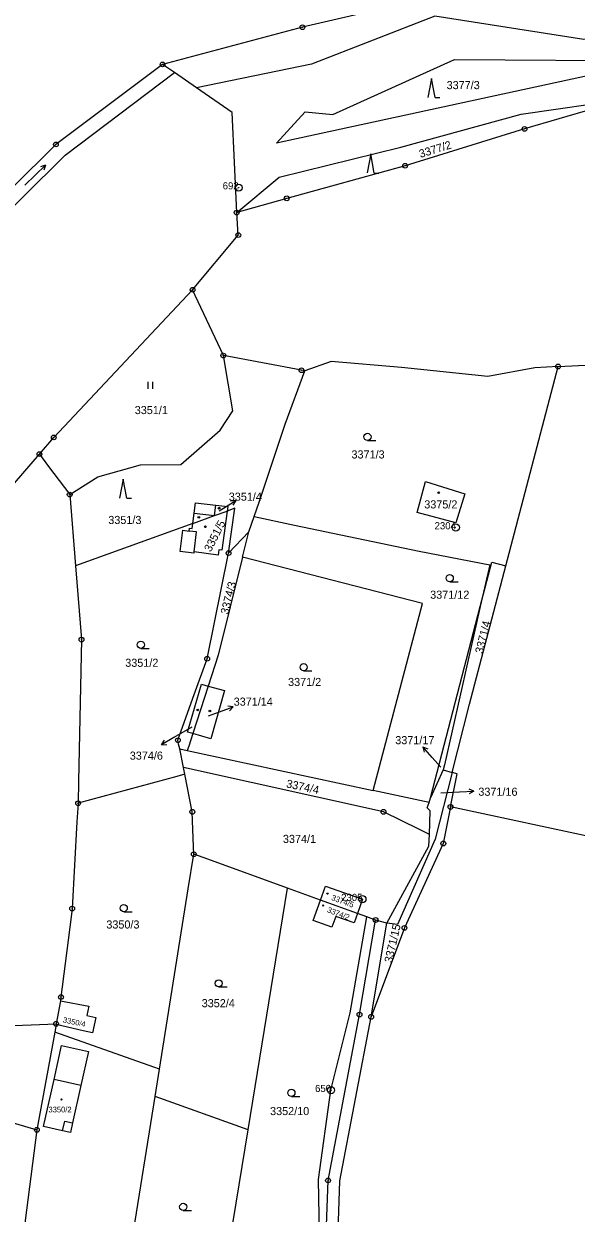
# Model space of a CAD drawing. Extents: x -644096 to -634268, y -1141430 to -1133463.
# Drawn here: x -641855.7 to -641739.7, y -1137817.3 to -1137567.5 of the extents above; entities that cross this region are included whole.
import ezdxf

# ---------------------------------------------------------------- set-up
doc = ezdxf.new("R2010")
doc.units = 0
for name, color, linetype in [('_CIVIL_CONSTRUCTION', 7, 'Continuous'), ('M_Svah_Nasyp', 7, 'Continuous'), ('M_Svah_Zarez', 7, 'Continuous'), ('svrsek_osa_sjezdy', 7, 'Continuous'), ('svrsek_osa_VRT', 7, 'Continuous'), ('svrsek_popisy_VRT', 7, 'Continuous'), ('terminal_VRT', 7, 'Continuous')]:
    doc.layers.add(name, color=color, linetype=linetype)

msp = doc.modelspace()

# ---------------------------------------------------------------- linework, layer by layer
at = {"layer": '_CIVIL_CONSTRUCTION'}
for centre, radius in [((-641797.22, -1137568.23), 0.5), ((-641797.22, -1137568.23), 0.0303), ((-641826.58, -1137576.03), 0.5), ((-641826.58, -1137576.03), 0.0303), ((-641750.59, -1137589.57), 0.5), ((-641750.59, -1137589.57), 0.0303), ((-641848.96, -1137592.84), 0.5), ((-641848.96, -1137592.84), 0.0303), ((-641775.66, -1137597.31), 0.5), ((-641775.66, -1137597.31), 0.0303), ((-641810.61, -1137601.91), 0.75), ((-641810.61, -1137601.91), 0.03), ((-641800.5, -1137604.16), 0.5), ((-641800.5, -1137604.16), 0.0303), ((-641811.02, -1137607.16), 0.5), ((-641811.02, -1137607.16), 0.0303), ((-641810.68, -1137611.87), 0.5), ((-641810.68, -1137611.87), 0.0303), ((-641820.27, -1137623.36), 0.5), ((-641820.27, -1137623.36), 0.0303), ((-641813.82, -1137637.18), 0.5), ((-641813.82, -1137637.18), 0.0303), ((-641797.42, -1137640.26), 0.5), ((-641797.42, -1137640.26), 0.0303), ((-641743.55, -1137639.47), 0.5), ((-641743.55, -1137639.47), 0.0303), ((-641849.42, -1137654.36), 0.5), ((-641849.42, -1137654.36), 0.0303), ((-641852.42, -1137657.87), 0.5), ((-641852.42, -1137657.87), 0.0303), ((-641846.07, -1137666.37), 0.5), ((-641846.07, -1137666.37), 0.0303), ((-641765.02, -1137673.28), 0.75), ((-641765.02, -1137673.28), 0.03), ((-641812.72, -1137678.66), 0.5), ((-641812.72, -1137678.66), 0.0303), ((-641843.59, -1137696.83), 0.5), ((-641843.59, -1137696.83), 0.0303), ((-641817.21, -1137700.85), 0.5), ((-641817.21, -1137700.85), 0.0303), ((-641823.35, -1137717.95), 0.5), ((-641823.35, -1137717.95), 0.0303), ((-641844.31, -1137731.2), 0.5), ((-641844.31, -1137731.2), 0.0303), ((-641820.33, -1137732.99), 0.5), ((-641820.33, -1137732.99), 0.0303), ((-641780.2, -1137732.99), 0.5), ((-641780.2, -1137732.99), 0.0303), ((-641766.13, -1137731.97), 0.5), ((-641766.13, -1137731.97), 0.0303), ((-641767.64, -1137739.64), 0.5), ((-641767.64, -1137739.64), 0.0303), ((-641820.02, -1137741.89), 0.5), ((-641820.02, -1137741.89), 0.0303), ((-641784.63, -1137751.33), 0.75), ((-641845.55, -1137753.3), 0.5), ((-641845.55, -1137753.3), 0.0303), ((-641784.63, -1137751.33), 0.03), ((-641781.85, -1137755.71), 0.5), ((-641781.85, -1137755.71), 0.0303), ((-641775.8, -1137757.37), 0.5), ((-641775.8, -1137757.37), 0.0303), ((-641847.9, -1137771.89), 0.5), ((-641847.9, -1137771.89), 0.0303), ((-641785.24, -1137775.57), 0.5), ((-641785.24, -1137775.57), 0.0303), ((-641782.79, -1137776.04), 0.5), ((-641782.79, -1137776.04), 0.0303), ((-641848.92, -1137777.51), 0.5), ((-641848.92, -1137777.51), 0.0303), ((-641791.22, -1137791.46), 0.75), ((-641791.22, -1137791.46), 0.03), ((-641852.96, -1137799.77), 0.5), ((-641852.96, -1137799.77), 0.0303), ((-641791.84, -1137810.4), 0.5), ((-641791.84, -1137810.4), 0.0303)]:
    msp.add_circle(centre, radius, dxfattribs=at)
at = {"layer": 'M_Svah_Nasyp'}
for p, q in [((-641815.66, -1137670.79), (-641815.4, -1137668.59)), ((-641819.95, -1137670.27), (-641815.66, -1137670.79)), ((-641819.45, -1137674.22), (-641821, -1137674.03)), ((-641819.96, -1137678.39), (-641819.45, -1137674.22)), ((-641843.7, -1137790.48), (-641849.34, -1137789.2)), ((-641847.55, -1137799.97), (-641847.11, -1137797.95)), ((-641847.11, -1137797.95), (-641845.46, -1137798.32))]:
    msp.add_line(p, q, dxfattribs=at)
at = {"layer": 'M_Svah_Zarez'}
for centre, radius in [((-641768.61, -1137665.98), 0.175), ((-641818.97, -1137671.14), 0.175), ((-641814.71, -1137669.23), 0.175), ((-641817.59, -1137673.14), 0.175), ((-641819.2, -1137711.6), 0.175), ((-641816.65, -1137711.83), 0.175), ((-641791.95, -1137750.17), 0.123), ((-641792.88, -1137752.67), 0.123), ((-641847.78, -1137793.42), 0.123)]:
    msp.add_circle(centre, radius, dxfattribs=at)
at = {"layer": 'svrsek_osa_sjezdy'}
for p, q in [((-641770.11, -1137578.96), (-641770.86, -1137582.96)), ((-641769.36, -1137582.96), (-641770.11, -1137578.96)), ((-641769.36, -1137582.96), (-641768.36, -1137582.96)), ((-641782.84, -1137594.83), (-641783.66, -1137598.82)), ((-641782.16, -1137598.84), (-641782.84, -1137594.83)), ((-641855.47, -1137601.37), (-641851.15, -1137597.2)), ((-641851.15, -1137597.2), (-641852.2, -1137597.52)), ((-641851.15, -1137597.2), (-641851.51, -1137598.24)), ((-641782.16, -1137598.84), (-641781.16, -1137598.86)), ((-641829.63, -1137644.18), (-641829.63, -1137642.68)), ((-641828.63, -1137644.18), (-641828.63, -1137642.68)), ((-641783.57, -1137655), (-641781.82, -1137655)), ((-641834.84, -1137663.1), (-641835.59, -1137667.1)), ((-641834.09, -1137667.1), (-641834.84, -1137663.1)), ((-641834.09, -1137667.1), (-641833.09, -1137667.1)), ((-641766.29, -1137684.67), (-641764.54, -1137684.67)), ((-641831.14, -1137698.66), (-641829.39, -1137698.66)), ((-641796.96, -1137703.35), (-641795.21, -1137703.35)), ((-641834.73, -1137753.96), (-641832.98, -1137753.96)), ((-641814.8, -1137769.76), (-641813.05, -1137769.76)), ((-641799.53, -1137792.75), (-641797.78, -1137792.75)), ((-641822.24, -1137816.7), (-641820.49, -1137816.7))]:
    msp.add_line(p, q, dxfattribs=at)
for centre in [(-641783.57, -1137654.25), (-641766.29, -1137683.92), (-641831.14, -1137697.91), (-641796.96, -1137702.6), (-641834.73, -1137753.21), (-641814.8, -1137769.01), (-641799.53, -1137792), (-641822.24, -1137815.95)]:
    msp.add_circle(centre, 0.75, dxfattribs=at)
at = {"layer": 'svrsek_popisy_VRT'}
for p, q in [((-641813.77, -1137669.2), (-641811.22, -1137667.61)), ((-641811.22, -1137667.61), (-641812.34, -1137667.72)), ((-641811.22, -1137667.61), (-641811.81, -1137668.56)), ((-641814.7, -1137669.78), (-641813.77, -1137669.2)), ((-641814.59, -1137711.96), (-641811.77, -1137710.93)), ((-641811.77, -1137710.93), (-641812.88, -1137710.81)), ((-641811.77, -1137710.93), (-641812.54, -1137711.75)), ((-641816.92, -1137712.8), (-641814.59, -1137711.96)), ((-641820.41, -1137715.22), (-641824.18, -1137717.4)), ((-641824.18, -1137717.4), (-641826.78, -1137718.9)), ((-641826.78, -1137718.9), (-641826.16, -1137717.97)), ((-641826.78, -1137718.9), (-641825.66, -1137718.83)), ((-641769.95, -1137721.6), (-641771.96, -1137719.37)), ((-641771.96, -1137719.37), (-641770.92, -1137719.78)), ((-641771.96, -1137719.37), (-641771.66, -1137720.45)), ((-641768.15, -1137723.61), (-641769.95, -1137721.6)), ((-641764.21, -1137728.81), (-641761.21, -1137728.65)), ((-641761.21, -1137728.65), (-641762.24, -1137728.21)), ((-641761.21, -1137728.65), (-641762.19, -1137729.21)), ((-641768.15, -1137729.03), (-641764.21, -1137728.81))]:
    msp.add_line(p, q, dxfattribs=at)
at = {"layer": 'terminal_VRT'}
for p, q in [((-641769.9, -1137561.88), (-641797.22, -1137568.23)), ((-641797.22, -1137568.23), (-641826.58, -1137576.03)), ((-641824.1, -1137577.74), (-641826.58, -1137576.03)), ((-641819.43, -1137580.97), (-641824.1, -1137577.74)), ((-641813.82, -1137637.18), (-641820.27, -1137623.36)), ((-641754.53, -1137681.3), (-641743.55, -1137639.47)), ((-641846.07, -1137666.37), (-641844.85, -1137681.35)), ((-641808.48, -1137674.19), (-641807.35, -1137670.99)), ((-641820.21, -1137672.44), (-641844.85, -1137681.35)), ((-641812.72, -1137678.66), (-641808.48, -1137674.19)), ((-641809.79, -1137679.49), (-641808.48, -1137674.19)), ((-641770.35, -1137730.05), (-641759.88, -1137689.9)), ((-641817, -1137706.59), (-641820.25, -1137716.55)), ((-641822.98, -1137719.79), (-641821.38, -1137720.14)), ((-641822.2, -1137723.69), (-641822.98, -1137719.79)), ((-641821.38, -1137720.14), (-641782.38, -1137728.49)), ((-641821.91, -1137725.1), (-641822.2, -1137723.69)), ((-641767.7, -1137724.19), (-641770.35, -1137730.05)), ((-641767.7, -1137724.19), (-641765.81, -1137724.71)), ((-641770.64, -1137731), (-641782.38, -1137728.49)), ((-641770.64, -1137731), (-641770.35, -1137730.05)), ((-641708.25, -1137744.36), (-641766.13, -1137731.97)), ((-641808.63, -1137799.75), (-641800.35, -1137749.01)), ((-641793.39, -1137751.53), (-641800.35, -1137749.01)), ((-641785.67, -1137754.33), (-641793.39, -1137751.53)), ((-641783.73, -1137755.03), (-641785.67, -1137754.33)), ((-641781.85, -1137755.71), (-641783.73, -1137755.03)), ((-641779.53, -1137756.34), (-641781.85, -1137755.71)), ((-641782.79, -1137776.04), (-641779.53, -1137756.34)), ((-641848, -1137772.65), (-641848.92, -1137777.51)), ((-641880.25, -1137778.69), (-641848.92, -1137777.51)), ((-641848.93, -1137777.66), (-641849.22, -1137779.26)), ((-641848.92, -1137777.51), (-641848.93, -1137777.66)), ((-641849.22, -1137779.26), (-641852.96, -1137799.77)), ((-641828.15, -1137792.74), (-641827.23, -1137787)), ((-641836.35, -1137844.03), (-641828.15, -1137792.74)), ((-641808.63, -1137799.75), (-641828.15, -1137792.74)), ((-641863.45, -1137796.65), (-641852.96, -1137799.77)), ((-641816.79, -1137849.48), (-641808.63, -1137799.75))]:
    msp.add_line(p, q, dxfattribs=at)
for points in [[(-641630.64, -1137533.2), (-641657.06, -1137529.55), (-641683.37, -1137527.39), (-641688.09, -1137529.66), (-641706.81, -1137550.95), (-641715.09, -1137563.75), (-641723.63, -1137567.69), (-641738.17, -1137570.77), (-641769.43, -1137565.88), (-641795.29, -1137575.99), (-641819.43, -1137580.97)], [(-641826.58, -1137576.03), (-641848.96, -1137592.84), (-641867.47, -1137611.09)], [(-641765.32, -1137574.99), (-641722.8, -1137575.28), (-641802.64, -1137592.54), (-641796.67, -1137586), (-641790.81, -1137586.57), (-641765.32, -1137574.99)], [(-642071.76, -1137766.24), (-642070.9, -1137764.41), (-642056.83, -1137734.55), (-642042.8, -1137717.16), (-642020.8, -1137711.23), (-641987.04, -1137701.69), (-641974.83, -1137681.32), (-641964.96, -1137679.58), (-641943.18, -1137667.73), (-641926.52, -1137656.92), (-641902.16, -1137650.71), (-641890.13, -1137640.42), (-641876.45, -1137632.51), (-641865.08, -1137612.94), (-641847, -1137595.12), (-641824.1, -1137577.74)], [(-641811.02, -1137607.16), (-641812, -1137586.1), (-641819.43, -1137580.97)], [(-641728.97, -1137583.27), (-641750.59, -1137589.57), (-641775.66, -1137597.31), (-641800.5, -1137604.16), (-641811.02, -1137607.16)], [(-641811.02, -1137607.16), (-641802.12, -1137599.74), (-641776.56, -1137593.4), (-641751.28, -1137586.49), (-641728.97, -1137583.27)], [(-641820.27, -1137623.36), (-641810.68, -1137611.87), (-641811.02, -1137607.16)], [(-641852.42, -1137657.87), (-641849.42, -1137654.36), (-641820.27, -1137623.36)], [(-641743.55, -1137639.47), (-641732.13, -1137638.88), (-641718.68, -1137632.39), (-641690.47, -1137625.6), (-641674.47, -1137625.46)], [(-641846.07, -1137666.37), (-641840.14, -1137662.66), (-641831.2, -1137660.15), (-641822.77, -1137660.07), (-641814.47, -1137652.84), (-641811.85, -1137648.81), (-641813.82, -1137637.18)], [(-641796.73, -1137640.39), (-641797.42, -1137640.26), (-641813.82, -1137637.18)], [(-641743.55, -1137639.47), (-641748.42, -1137639.72), (-641758.32, -1137641.58), (-641776.43, -1137639.68), (-641791.16, -1137638.39), (-641796.73, -1137640.39)], [(-641807.35, -1137670.99), (-641806.31, -1137667.99), (-641800.81, -1137651.61), (-641796.73, -1137640.39)], [(-641928, -1137708.78), (-641894.25, -1137697.28), (-641877.84, -1137687.29), (-641852.42, -1137657.87)], [(-641852.42, -1137657.87), (-641850.51, -1137660.46), (-641846.07, -1137666.37)], [(-641763.09, -1137666.19), (-641765, -1137672.3), (-641773.11, -1137670.15), (-641771.35, -1137663.63), (-641763.09, -1137666.19)], [(-641820.21, -1137672.44), (-641819.95, -1137670.27), (-641819.69, -1137668.08), (-641815.4, -1137668.59), (-641812.9, -1137668.89), (-641813.03, -1137669.84)], [(-641813.03, -1137669.84), (-641814.16, -1137678.03), (-641814.76, -1137677.95), (-641814.91, -1137679.06), (-641819.96, -1137678.39), (-641820, -1137678.69), (-641822.86, -1137678.34), (-641822.32, -1137673.87), (-641821, -1137674.03), (-641820.93, -1137673.44), (-641820.34, -1137673.51), (-641820.21, -1137672.44)], [(-641820.21, -1137672.44), (-641815.66, -1137670.79), (-641813.03, -1137669.84)], [(-641812.72, -1137678.66), (-641811.38, -1137669.24), (-641813.03, -1137669.84)], [(-641807.35, -1137670.99), (-641798.9, -1137672.82), (-641772.68, -1137678.25), (-641757.91, -1137681.15), (-641759.88, -1137689.9)], [(-641822.98, -1137719.79), (-641823.22, -1137718.8), (-641823.35, -1137717.95), (-641819.91, -1137708.38), (-641817.21, -1137700.85), (-641812.72, -1137678.66)], [(-641809.79, -1137679.49), (-641814.9, -1137700.11), (-641817, -1137706.59)], [(-641782.38, -1137728.49), (-641772.03, -1137689.23), (-641809.79, -1137679.49)], [(-641765.81, -1137724.71), (-641762.16, -1137710.37), (-641754.53, -1137681.3)], [(-641759.88, -1137689.9), (-641757.44, -1137680.55), (-641754.53, -1137681.3)], [(-641844.85, -1137681.35), (-641843.59, -1137696.83), (-641844.21, -1137726.57), (-641844.31, -1137731.2)], [(-641759.88, -1137689.9), (-641762.54, -1137701.73), (-641767.39, -1137723.12), (-641767.7, -1137724.19)], [(-641820.25, -1137716.55), (-641821.31, -1137716.24), (-641818.41, -1137706.2), (-641817, -1137706.59)], [(-641817, -1137706.59), (-641813.56, -1137707.54), (-641816.45, -1137717.65), (-641820.25, -1137716.55)], [(-641820.25, -1137716.55), (-641821.08, -1137719.2), (-641821.38, -1137720.14)], [(-641770.57, -1137737.72), (-641772.65, -1137736.7), (-641780.2, -1137732.99), (-641822.2, -1137723.69)], [(-641821.91, -1137725.1), (-641823.59, -1137725.56), (-641844.31, -1137731.2)], [(-641820.02, -1137741.89), (-641820.07, -1137740.37), (-641820.33, -1137732.99), (-641821.91, -1137725.1)], [(-641765.81, -1137724.71), (-641769.37, -1137738.71), (-641777.24, -1137756.63), (-641779.53, -1137756.34)], [(-641766.13, -1137731.97), (-641764.75, -1137725), (-641765.81, -1137724.71)], [(-641844.31, -1137731.2), (-641844.54, -1137735.12), (-641845.55, -1137753.3), (-641845.77, -1137755.04), (-641847.9, -1137771.89), (-641848, -1137772.65)], [(-641770.57, -1137737.72), (-641770.42, -1137732.8), (-641771, -1137732.17), (-641770.64, -1137731)], [(-641766.13, -1137731.97), (-641767.64, -1137739.64), (-641775.8, -1137757.37), (-641782.79, -1137776.04)], [(-641779.53, -1137756.34), (-641770.65, -1137740.21), (-641770.57, -1137737.72)], [(-641827.23, -1137787), (-641821.18, -1137749.16), (-641820.02, -1137741.89)], [(-641800.35, -1137749.01), (-641817.07, -1137742.96), (-641820.02, -1137741.89)], [(-641793.39, -1137751.53), (-641792.34, -1137748.58), (-641784.63, -1137751.33), (-641785.67, -1137754.33)], [(-641785.67, -1137754.33), (-641786.36, -1137756.29), (-641790.23, -1137754.94), (-641791.07, -1137757.21), (-641794.93, -1137755.83), (-641793.39, -1137751.53)], [(-641801.19, -1137853.81), (-641800.88, -1137852.17), (-641793.51, -1137829.14), (-641793.83, -1137810.18), (-641791.22, -1137791.46), (-641787.21, -1137775.22), (-641783.73, -1137755.03)], [(-641796.05, -1137855.24), (-641795.48, -1137853.29), (-641792.51, -1137829.22), (-641791.84, -1137810.4), (-641785.24, -1137775.57), (-641781.85, -1137755.71)], [(-641848, -1137772.65), (-641842.05, -1137773.8), (-641842.5, -1137775.75), (-641840.55, -1137776.19), (-641841.28, -1137779.41), (-641843.23, -1137778.97), (-641848.93, -1137777.66)], [(-641841.83, -1137981.12), (-641832.92, -1137963.27), (-641818, -1137931.23), (-641812.18, -1137917.11), (-641806.96, -1137897.13), (-641800.44, -1137878.9), (-641793.09, -1137854), (-641790.02, -1137829.53), (-641789.34, -1137810.49), (-641782.79, -1137776.04)], [(-641827.23, -1137787), (-641828.43, -1137786.6), (-641849.22, -1137779.26)], [(-641849.34, -1137789.2), (-641847.76, -1137782.07), (-641842.1, -1137783.34), (-641843.7, -1137790.48), (-641845.46, -1137798.32), (-641845.91, -1137800.34), (-641847.55, -1137799.97), (-641851.57, -1137799.07), (-641849.34, -1137789.2)], [(-641852.96, -1137799.77), (-641857.63, -1137836.24), (-641858.46, -1137842.68)]]:
    msp.add_lwpolyline(points, dxfattribs=at)

# ---------------------------------------------------------------- texts
at = {"layer": '_CIVIL_CONSTRUCTION'}
for s, p in [('692', (-641813.95, -1137602.28)), ('2304', (-641769.47, -1137673.66)), ('2305', (-641789.08, -1137751.71)), ('650', (-641794.56, -1137791.83))]:
    msp.add_text(s, height=1.5, dxfattribs=at).set_placement(p)
at = {"layer": 'svrsek_osa_VRT'}
for s, height, p in [('3377/3', 1.7, (-641766.95, -1137581.23)), ('3351/1', 1.7, (-641832.42, -1137649.47)), ('3371/3', 1.7, (-641786.92, -1137658.79)), ('3351/4', 1.7, (-641812.68, -1137667.66)), ('3375/2', 1.7, (-641771.64, -1137669.28)), ('3351/3', 1.7, (-641837.97, -1137672.55)), ('3371/12', 1.7, (-641770.4, -1137688.24)), ('3351/2', 1.7, (-641834.41, -1137702.54)), ('3371/2', 1.7, (-641800.23, -1137706.57)), ('3371/14', 1.7, (-641811.65, -1137710.7)), ('3371/17', 1.7, (-641777.73, -1137718.79)), ('3374/6', 1.7, (-641833.46, -1137722.04)), ('3371/16', 1.7, (-641760.29, -1137729.62)), ('3374/1', 1.7, (-641801.31, -1137739.53)), ('3350/3', 1.7, (-641838.38, -1137757.5)), ('3352/4', 1.7, (-641818.36, -1137774.03)), ('3350/2', 1.19, (-641850.53, -1137796.11)), ('3352/10', 1.7, (-641804.01, -1137796.68))]:
    msp.add_text(s, height=height, dxfattribs=at).set_placement(p)
for s, height, rotation, p in [('3377/2', 1.7, 17, (-641772.44, -1137595.68)), ('3351/5', 1.7, 63, (-641816.45, -1137678.53)), ('3374/3', 1.7, 76, (-641812.8, -1137691.64)), ('3371/4', 1.7, 76, (-641759.36, -1137699.88)), ('3374/4', 1.7, 348, (-641800.72, -1137727.84)), ('3374/5', 1.19, 340, (-641791.24, -1137751.48)), ('3374/2', 1.19, 339, (-641792.13, -1137754.04)), ('3371/15', 1.7, 77, (-641778.41, -1137764.81)), ('3350/4', 1.139, 348, (-641847.57, -1137777.19))]:
    msp.add_text(s, height=height, rotation=rotation, dxfattribs=at).set_placement(p)

doc.saveas('drawing.dxf')
